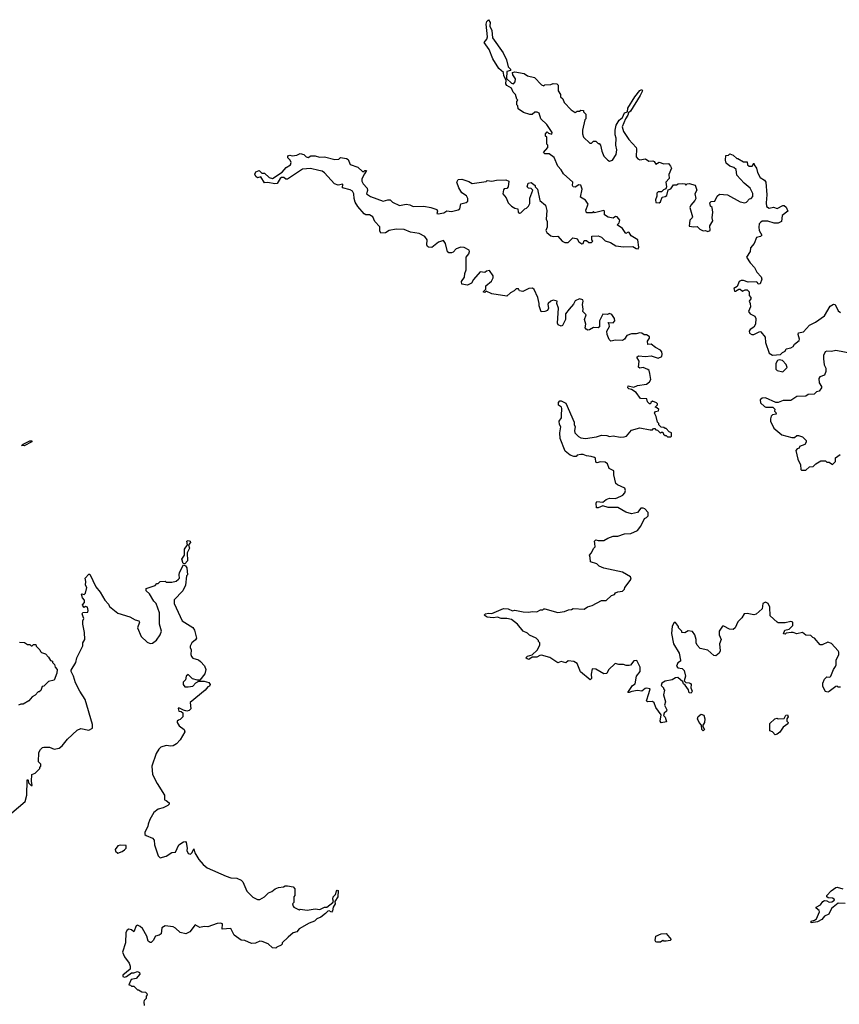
# Model space of a CAD drawing. Extents: x 2293878 to 2522763, y 823964 to 1006972.
# Tile 381 of 407: x 2439006 to 2446104, y 882594 to 891122. Entities that reach past the tile are written whole.
import ezdxf

# ---------------------------------------------------------------- set-up
doc = ezdxf.new("R2010")
doc.units = 0

msp = doc.modelspace()

# ---------------------------------------------------------------- linework, layer by layer
at = {"layer": '0CON20XD'}
for points in [[(2443763.8, 888615), (2443733.8, 888575), (2443733.8, 888525), (2443706.1, 888473.9), (2443695, 888467.5), (2443670.5, 888480.5), (2443662.5, 888495), (2443671.2, 888625), (2443656.7, 888665), (2443660, 888685), (2443625, 888692.5), (2443606.4, 888683.6), (2443583.3, 888665), (2443580, 888655), (2443586.7, 888625), (2443575.9, 888604.1), (2443555, 888593.8), (2443523, 888593), (2443503.6, 888643.6), (2443506, 888665), (2443493.8, 888715), (2443462.5, 888785), (2443447.3, 888797.3), (2443415, 888793.3), (2443363, 888767), (2443333, 888773), (2443325, 888790), (2443305, 888790), (2443287, 888773), (2443255, 888757.5), (2443223.6, 888726.4), (2443095, 888747.5), (2443045, 888770), (2443035, 888760), (2443025, 888762.5), (2443020, 888765), (2443041.7, 888788.3), (2443043.9, 888816.1), (2443091.7, 888858.3), (2443106, 888885), (2443106, 888905), (2443075, 888950), (2443050, 888945), (2443035, 888932.5), (2442995, 888937.5), (2442937, 888873), (2442919.3, 888840.7), (2442907, 888833), (2442885, 888823.3), (2442835, 888832.5), (2442832.5, 888855), (2442857, 888893), (2442860, 888925), (2442871.2, 888955), (2442871.2, 889065), (2442896.7, 889095), (2442902.5, 889115), (2442897.5, 889125), (2442855, 889150), (2442825, 889153.3), (2442785, 889136.7), (2442760.7, 889109.3), (2442745, 889102.5), (2442723, 889103), (2442711.2, 889111.2), (2442694.1, 889184.1), (2442675, 889210), (2442633.3, 889195), (2442575, 889150), (2442545, 889152.5), (2442536.7, 889156.7), (2442531.7, 889171.7), (2442536, 889215), (2442515, 889244.2), (2442465, 889270), (2442391.7, 889281.7), (2442335, 889303.8), (2442265, 889309.2), (2442205, 889296.7), (2442173.8, 889276.2), (2442133, 889273), (2442123.9, 889293.9), (2442125, 889327.5), (2442081.2, 889375), (2442064.2, 889415), (2442035, 889433.5), (2442005, 889431.4), (2441989.4, 889439.4), (2441934.5, 889504.5), (2441912.6, 889542.6), (2441903.3, 889575), (2441901.1, 889615), (2441887.8, 889637.8), (2441868.3, 889648.3), (2441802.5, 889665), (2441805, 889697.5), (2441765, 889688.8), (2441731.7, 889701.7), (2441646.2, 889795), (2441625, 889809.2), (2441597.3, 889817.3), (2441525, 889833.8), (2441455, 889828.8), (2441325, 889741.2), (2441312.3, 889742.3), (2441295, 889756.7), (2441273.8, 889756.2), (2441262, 889748), (2441235.9, 889704.1), (2441215, 889700), (2441155, 889713.3), (2441125, 889710), (2441095, 889760), (2441065, 889753.3), (2441052.5, 889765), (2441043.3, 889785), (2441052.5, 889805), (2441080, 889815), (2441101.7, 889791.7), (2441125, 889792.5), (2441166.4, 889756.4), (2441195, 889747.5), (2441278.3, 889801.7), (2441315, 889842.5), (2441352.5, 889865), (2441356.4, 889886.4), (2441347.5, 889905), (2441327.5, 889925), (2441327, 889943), (2441345, 889948.8), (2441365, 889943.3), (2441405, 889948.8), (2441435, 889963.8), (2441467.5, 889955), (2441487.5, 889935), (2441505, 889927.5), (2441527.7, 889942.3), (2441565, 889944), (2441602.7, 889932.7), (2441644.3, 889934.3), (2441735, 889912), (2441770, 889915), (2441785, 889927.5), (2441835, 889921.2), (2441850.5, 889910.5), (2441868.8, 889868.8), (2441935, 889846.2), (2441975, 889807.5), (2441985, 889807.5), (2441995, 889816.7), (2442010, 889815), (2441993, 889787), (2441968, 889745), (2441969.4, 889725), (2441980.8, 889700.8), (2442015, 889663.3), (2442018.3, 889641.7), (2442010, 889615), (2442045, 889590), (2442155, 889551.4), (2442195, 889562), (2442215, 889560.8), (2442235, 889542.5), (2442295, 889513.8), (2442353.6, 889523.6), (2442385, 889518), (2442415, 889503.1), (2442505, 889506.8), (2442567.1, 889497.1), (2442617.7, 889477.7), (2442624.4, 889465), (2442617.5, 889445), (2442630.8, 889440.8), (2442680.5, 889449.5), (2442705, 889466.7), (2442745, 889461.2), (2442803.9, 889476.1), (2442816.7, 889485), (2442825, 889527.5), (2442871.7, 889538.3), (2442888.3, 889551.7), (2442887.5, 889575), (2442875, 889597.5), (2442835, 889622.5), (2442808.8, 889665), (2442792.5, 889715), (2442803, 889737), (2442835, 889740), (2442895, 889721.2), (2442925, 889703.8), (2443045, 889720), (2443055, 889730), (2443093.6, 889723.6), (2443136.2, 889733.8), (2443215, 889736.2), (2443242.5, 889725), (2443237.5, 889675), (2443225, 889660), (2443203, 889657), (2443195, 889650), (2443190, 889615), (2443218.3, 889578.3), (2443235, 889537.5), (2443265, 889507.5), (2443295, 889490), (2443320, 889485), (2443322.5, 889455), (2443335, 889447.5), (2443345, 889450), (2443380, 889485), (2443395, 889490), (2443413, 889507), (2443425, 889530), (2443423.6, 889576.4), (2443450, 889645), (2443435, 889660), (2443413, 889663), (2443400, 889675), (2443410, 889705), (2443435, 889712.5), (2443470, 889685), (2443470, 889675), (2443490, 889655), (2443511.2, 889555), (2443560, 889515), (2443570.7, 889470.7), (2443566.7, 889395), (2443573.3, 889375), (2443573.3, 889325), (2443562.5, 889295), (2443570.5, 889280.5), (2443605, 889250), (2443625, 889243.3), (2443666, 889246), (2443702.5, 889205), (2443726.4, 889193.6), (2443756.1, 889193.9), (2443795, 889232.5), (2443825, 889226.7), (2443833.3, 889223.3), (2443848.3, 889198.3), (2443875, 889180), (2443886.7, 889185), (2443895, 889210), (2443915, 889210), (2443935, 889193.3), (2443957, 889193), (2443970, 889205), (2443960, 889215), (2443961.7, 889248.3), (2444015, 889250), (2444045, 889237.5), (2444075, 889207.5), (2444121.7, 889191.7), (2444170, 889165), (2444236.1, 889153.9), (2444315, 889157.5), (2444345, 889141.2), (2444361.7, 889138.3), (2444368.3, 889151.7), (2444360, 889215), (2444300.7, 889250.7), (2444285, 889280), (2444275, 889283.3), (2444255, 889270), (2444225, 889312.5), (2444180, 889345), (2444196.1, 889363.9), (2444202.5, 889385), (2444179.2, 889415), (2444165, 889417.8), (2444145, 889403.3), (2444102.3, 889412.3), (2444071.7, 889431.7), (2444070, 889465), (2444065, 889470), (2443985, 889450), (2443975, 889460), (2443965, 889450), (2443915, 889450), (2443908.3, 889471.7), (2443930, 889525), (2443905, 889558.8), (2443861.2, 889585), (2443876, 889655), (2443865, 889690), (2443848.3, 889691.7), (2443815, 889672.5), (2443800, 889675), (2443792.5, 889685), (2443796.7, 889715), (2443715, 889786.7), (2443695, 889822.5), (2443667.5, 889855), (2443635, 889930), (2443591.7, 889961.7), (2443555, 889960), (2443541.7, 889971.7), (2443580, 890015), (2443580, 890035), (2443570, 890045), (2443570, 890105), (2443560, 890115), (2443560, 890135), (2443575, 890150), (2443585, 890140), (2443615, 890130), (2443616.7, 890145), (2443572.5, 890215), (2443520, 890265), (2443505, 890312.5), (2443488.3, 890321.7), (2443468.3, 890321.7), (2443445, 890300), (2443425, 890302.5), (2443368.3, 890318.3), (2443321.7, 890351.7), (2443320, 890375), (2443310, 890385), (2443310, 890415), (2443320, 890425), (2443310, 890435), (2443300, 890475), (2443280, 890495), (2443265, 890530), (2443223.3, 890553.3), (2443217, 890567), (2443217.5, 890597.5), (2443198.8, 890635), (2443196.7, 890665), (2443155, 890698.8), (2443104.4, 890784.4), (2443072, 890865), (2443028, 890925), (2443050.8, 890955), (2443056.7, 890975), (2443046, 891085), (2443051.9, 891108.1), (2443065, 891122.5), (2443079.4, 891099.4), (2443078, 891065), (2443095, 891027.5), (2443101.2, 890965), (2443192.5, 890835), (2443222.5, 890775), (2443236.2, 890715), (2443257.5, 890695), (2443256.9, 890683.1), (2443226.1, 890673.9), (2443222.5, 890612.5), (2443265, 890572.5), (2443283, 890567), (2443295.8, 890584.2), (2443298.8, 890608.8), (2443275.6, 890645), (2443274.3, 890665.7), (2443295, 890670.8), (2443375, 890656.2), (2443402.5, 890635), (2443465, 890621.2), (2443525, 890557.5), (2443545, 890550), (2443553, 890557), (2443605, 890560), (2443625, 890570), (2443658.3, 890568.3), (2443670, 890555), (2443670, 890505), (2443690, 890475), (2443690, 890455), (2443708.3, 890438.3), (2443720, 890405), (2443781.7, 890341.7), (2443815, 890320), (2443835, 890330), (2443855, 890330), (2443865, 890340), (2443890, 890335), (2443890, 890325), (2443910, 890305), (2443910, 890265), (2443900, 890255), (2443880, 890165), (2443880, 890135), (2443890, 890105), (2443943, 890053), (2443957, 890053), (2443975, 890070), (2443995, 890070), (2444015, 890050), (2444025, 890050), (2444037, 890037), (2444047.5, 889985), (2444065, 889940), (2444100, 889905), (2444115, 889897.5), (2444140, 889905), (2444172.5, 889955), (2444177.5, 889995), (2444170, 890035), (2444172.5, 890095), (2444162.5, 890125), (2444162.5, 890165), (2444171.4, 890208.6), (2444197.9, 890252.1), (2444226.7, 890275), (2444244.1, 890315.9), (2444270, 890325), (2444273.3, 890355), (2444334.5, 890455.5), (2444375, 890508.8), (2444395, 890518.8), (2444398.6, 890505), (2444378.6, 890465), (2444295, 890330), (2444277.5, 890315), (2444273.3, 890295), (2444251.2, 890265), (2444224.2, 890195), (2444233.8, 890155), (2444280, 890085), (2444343.3, 890015), (2444347.5, 890005), (2444343.3, 889935), (2444357.7, 889917.7), (2444375, 889908.8), (2444425, 889916.7), (2444455, 889897.5), (2444489.3, 889899.3), (2444500, 889895), (2444515, 889870), (2444545, 889887.5), (2444585, 889872.5), (2444625, 889877.5), (2444643.3, 889855), (2444650, 889835), (2444628.3, 889781.7), (2444631.7, 889748.3), (2444602.5, 889715), (2444607.5, 889675), (2444601.7, 889658.3), (2444581.7, 889648.3), (2444565, 889630), (2444535, 889630), (2444525, 889620), (2444523.3, 889595), (2444510.7, 889560.7), (2444515, 889540), (2444545, 889537.5), (2444556.4, 889543.6), (2444570, 889585), (2444595, 889590), (2444609.3, 889600.7), (2444621.7, 889648.3), (2444645, 889657.5), (2444668.3, 889691.7), (2444695, 889692.5), (2444708.3, 889701.7), (2444745, 889702.5), (2444765, 889700), (2444775, 889690), (2444785, 889700), (2444805, 889702.5), (2444855, 889690), (2444870, 889645), (2444852, 889615), (2444862.5, 889575), (2444852.5, 889555), (2444816.7, 889515), (2444810, 889495), (2444832.5, 889415), (2444830, 889405), (2444810, 889385), (2444802.5, 889335), (2444845, 889327.5), (2444871.7, 889331.7), (2444895, 889307.5), (2444925, 889292.5), (2444945, 889297.5), (2444965, 889287.5), (2444986.7, 889295), (2444983, 889337), (2445009.3, 889380.7), (2445002.5, 889405), (2445007.5, 889455), (2445002.5, 889495)], [(2445002.5, 889495), (2444988.3, 889508.3), (2444983, 889537), (2444993, 889547), (2445025, 889550), (2445046.4, 889593.6), (2445065, 889610), (2445135, 889606.2), (2445244.1, 889544.1), (2445285, 889537.5), (2445299.3, 889540.7), (2445325, 889570), (2445340, 889575), (2445355, 889590), (2445355.8, 889615.8), (2445333, 889663), (2445280, 889705), (2445217.5, 889775), (2445210, 889825), (2445191.7, 889841.7), (2445155, 889852.5), (2445125, 889880), (2445117.5, 889905), (2445120, 889945), (2445145, 889950), (2445155, 889960), (2445185, 889950), (2445215, 889920), (2445225, 889920), (2445275, 889890), (2445305, 889890), (2445310, 889865), (2445323.6, 889853.6), (2445350, 889855), (2445365, 889880), (2445367.5, 889865), (2445387.3, 889837.3), (2445395, 889797.5), (2445417.5, 889755), (2445455, 889732.5), (2445467.5, 889715), (2445476.2, 889605), (2445470, 889535), (2445473.8, 889505), (2445495, 889490.8), (2445535, 889497.8), (2445565, 889486), (2445615, 889513.8), (2445625, 889513.8), (2445645, 889497.5), (2445656.7, 889465), (2445610, 889425), (2445604.2, 889375.8), (2445575, 889360.8), (2445538.8, 889358.8), (2445485, 889376.2), (2445436.1, 889376.1), (2445425, 889370), (2445411.2, 889355), (2445406.2, 889325), (2445410, 889295), (2445432.5, 889255), (2445420, 889245), (2445387.5, 889235), (2445366.1, 889183.9), (2445333.9, 889146.1), (2445332.5, 889115), (2445300, 889065), (2445332.5, 889015), (2445370, 888975), (2445390, 888935), (2445427.5, 888895), (2445432.5, 888875), (2445417.5, 888835), (2445401.7, 888831.7), (2445396.4, 888846.4), (2445383, 888853), (2445315, 888847.5), (2445275, 888863.3), (2445255, 888863.3), (2445237.5, 888855), (2445218.3, 888811.7), (2445190, 888795), (2445195, 888770), (2445205, 888770), (2445232.5, 888787.5), (2445245, 888787.5), (2445265, 888770), (2445288.3, 888781.7), (2445305, 888782.5), (2445322.5, 888765), (2445323, 888733), (2445337, 888717), (2445337.5, 888705), (2445322.5, 888685), (2445333, 888663), (2445333.6, 888636.4), (2445316.7, 888595), (2445332.5, 888575), (2445373, 888553), (2445380, 888535), (2445377.5, 888485), (2445365, 888460), (2445331.7, 888438.3), (2445323.8, 888425), (2445326.4, 888406.4), (2445345, 888396.7), (2445365, 888396.7), (2445415, 888422.5), (2445425, 888420), (2445461.7, 888371.7), (2445463.3, 888325), (2445495, 888233.3), (2445525, 888217.5), (2445595, 888222.5), (2445610.7, 888239.3), (2445635, 888252.5), (2445645, 888270), (2445685, 888280), (2445705, 888292.5), (2445717, 888313), (2445755, 888342.5), (2445760, 888355), (2445746.7, 888395), (2445750.7, 888409.3), (2445795, 888420), (2445845, 888476.7), (2445896.7, 888503.3), (2445975, 888557.5), (2446025, 888640), (2446052.5, 888657.5), (2446067.5, 888655), (2446095, 888600), (2446115, 888586.2)], [(2445985, 885302.5), (2445960, 885345), (2445962.5, 885375), (2445975, 885410), (2445995, 885430), (2446021.7, 885428.3), (2446030, 885435), (2446052.5, 885495), (2446070.7, 885519.3), (2446076.7, 885535), (2446077.5, 885575), (2446100, 885625), (2446100, 885645), (2446093.3, 885655), (2446035, 885717.5), (2446005, 885730), (2445955, 885707.5), (2445938.3, 885708.3), (2445890, 885765), (2445875, 885770), (2445857, 885787), (2445815, 885792.5), (2445785, 885813.3), (2445735, 885803.3), (2445705, 885814), (2445686.1, 885813.9), (2445643, 885807), (2445635, 885800), (2445621.7, 885801.7), (2445632.5, 885835), (2445668.3, 885841.7), (2445702.5, 885875), (2445700, 885905), (2445685, 885910), (2445635, 885896.7), (2445575, 885897.5), (2445565, 885902.5), (2445505, 885960), (2445502.5, 886035), (2445487.5, 886065), (2445465, 886077.5), (2445442.5, 886065), (2445435, 886020), (2445385, 885972.5), (2445365, 885967.5), (2445305, 885980), (2445280, 885975), (2445259.3, 885940.7), (2445223.9, 885906.1), (2445202.5, 885855), (2445185, 885840), (2445153, 885843), (2445105, 885870), (2445091.7, 885868.3), (2445062.5, 885825), (2445063.6, 885793.6), (2445080, 885755), (2445067.5, 885715), (2445072.5, 885655), (2445062.5, 885635), (2445035, 885612.5), (2445016.4, 885616.4), (2444965, 885662.5), (2444900, 885675), (2444873.9, 885703.9), (2444863.8, 885725), (2444863.3, 885755), (2444852.5, 885795), (2444833, 885823), (2444795, 885827.5), (2444765, 885810), (2444740, 885815), (2444740, 885825), (2444710, 885855), (2444710, 885865), (2444685, 885900), (2444675, 885900), (2444655, 885870), (2444651.2, 885805), (2444667.5, 885715), (2444717.5, 885635), (2444730, 885575), (2444730, 885565), (2444705, 885550), (2444693.6, 885523.6), (2444705, 885507.5), (2444741.7, 885501.7), (2444760, 885485), (2444773.3, 885435), (2444760, 885395), (2444775, 885380), (2444805, 885378.8), (2444815, 885372.5), (2444820, 885365), (2444816.7, 885335), (2444828.8, 885305), (2444820.7, 885289.3), (2444805, 885292.5), (2444798.3, 885318.3), (2444769.3, 885359.3), (2444755, 885370), (2444748.3, 885388.3), (2444705, 885423.3), (2444685, 885422.5), (2444655, 885403.8), (2444595, 885393.3), (2444567.5, 885375), (2444560, 885355), (2444580, 885335), (2444580, 885325), (2444590, 885315), (2444582.5, 885275), (2444600, 885215), (2444590, 885185), (2444610, 885145), (2444608.3, 885131.7), (2444587.5, 885115), (2444580, 885095), (2444595, 885080), (2444608.3, 885041.7), (2444561.7, 885031.7), (2444553.3, 885045), (2444561.7, 885101.7), (2444514, 885165), (2444500, 885205), (2444485, 885216.2), (2444443.3, 885213.3), (2444433, 885223), (2444454, 885286), (2444466.7, 885325), (2444435, 885331.4), (2444421.5, 885328.5), (2444395, 885307.1), (2444355, 885311.9), (2444305.7, 885304.3), (2444285, 885293.1), (2444272.5, 885295), (2444313.6, 885356.4), (2444335, 885370), (2444347.5, 885435), (2444380, 885475), (2444380, 885515), (2444351.7, 885571.7), (2444325, 885570), (2444295, 885530), (2444283, 885527), (2444257, 885527), (2444236.4, 885536.4), (2444195, 885537.5), (2444163, 885547), (2444105, 885490), (2444091.7, 885458.3), (2444065, 885457.5), (2443995, 885497.5), (2443965, 885500), (2443953.6, 885453.6), (2443956.7, 885415), (2443945, 885403.3), (2443863.6, 885473.6), (2443832.5, 885545), (2443805, 885562.5), (2443755, 885567.5), (2443735, 885552.5), (2443695, 885562.5), (2443665, 885552.5), (2443597, 885597), (2443525, 885616.7), (2443510, 885615), (2443485, 885600), (2443445, 885600), (2443415, 885580), (2443400, 885585), (2443390, 885595), (2443405, 885610), (2443445, 885620), (2443488.3, 885661.7), (2443510, 885705), (2443510, 885725), (2443500, 885735), (2443500, 885745), (2443480, 885765), (2443421.7, 885791.7), (2443405, 885807.5), (2443367, 885827), (2443316.7, 885885), (2443265.5, 885925.5), (2443225, 885935.7), (2443175, 885936.9), (2443145, 885947.1), (2443105, 885941.4), (2443055, 885947.5), (2443027.5, 885965), (2443040, 885975), (2443065, 885980.8), (2443095, 885977.5), (2443197, 886023), (2443235, 886018.8), (2443275, 886002.5), (2443295, 886006.7), (2443365, 885992.5), (2443415, 885990), (2443445, 885997.5), (2443485, 885992.5), (2443515, 886010), (2443535, 886010), (2443545, 886020), (2443555, 886020), (2443665, 885987.5), (2443725, 885997.5), (2443758.3, 886011.7), (2443785, 886012.5), (2443798.3, 886021.7), (2443895, 886017.5), (2443923.3, 886036.7), (2443965, 886047.5), (2444045, 886092.5), (2444085, 886092.5), (2444130, 886135), (2444156.4, 886143.6), (2444165, 886157.5), (2444185, 886167.5), (2444225, 886172.5), (2444245, 886190), (2444247.5, 886205), (2444302.5, 886275), (2444296.4, 886296.4), (2444225, 886337.5), (2444065, 886372.5), (2444025, 886390), (2444005, 886410), (2443950, 886425), (2443947.5, 886465), (2443940, 886485), (2443955, 886500), (2443977.5, 886545), (2443990, 886555), (2443987.5, 886585), (2443982.5, 886605), (2443995, 886617.5), (2444015, 886610), (2444065, 886612.5), (2444098.3, 886631.7), (2444145, 886647.5), (2444185, 886647.5), (2444245, 886667.5), (2444299.3, 886670.7), (2444355, 886697.5), (2444386.1, 886733.9), (2444417, 886803), (2444435, 886810), (2444450, 886825), (2444450, 886855), (2444420, 886885), (2444405, 886890), (2444385, 886890), (2444355, 886852.5), (2444305, 886842.5), (2444255, 886857.5), (2444185, 886897.5), (2444102.5, 886897.5), (2444055, 886912.5), (2444016.4, 886893.6), (2444000, 886895), (2443997.5, 886935), (2444005, 886950), (2444055, 886942.5), (2444085, 886966.7), (2444115, 886976.7), (2444165, 886976.2), (2444212.5, 886995), (2444230, 887005), (2444246.7, 887025), (2444252.5, 887045), (2444247.5, 887065), (2444183, 887093), (2444170, 887105), (2444150.7, 887180.7), (2444150, 887215), (2444110, 887235), (2444096.7, 887275), (2444075, 887290), (2444035, 887292.5), (2444005, 887282.5), (2443995, 887290), (2443992.5, 887325), (2443985, 887330), (2443955, 887340), (2443913.6, 887343.6), (2443885, 887357.5), (2443865, 887357.5), (2443835, 887350), (2443825, 887340), (2443805, 887340), (2443771.7, 887351.7), (2443730, 887385), (2443687.5, 887495), (2443683.3, 887545), (2443692.5, 887595), (2443680, 887615), (2443677.5, 887645), (2443697, 887673), (2443697, 887693), (2443700, 887755), (2443696.7, 887766.7), (2443673, 887783), (2443673, 887807), (2443685, 887820), (2443695, 887820), (2443735, 887800), (2443806.7, 887635), (2443807.5, 887615), (2443816.7, 887595), (2443810, 887565), (2443813.8, 887545), (2443845, 887512), (2443865, 887500), (2443905, 887493.3), (2444001.7, 887508.3), (2444045, 887522.5), (2444091.7, 887521.7), (2444115, 887512.5), (2444145, 887517.5), (2444205, 887507.5), (2444241.7, 887508.3), (2444260, 887515), (2444303, 887567), (2444375, 887587.5), (2444465, 887570), (2444485, 887570), (2444495, 887580), (2444505, 887580), (2444515, 887570), (2444528.3, 887568.3), (2444555, 887540), (2444565, 887550), (2444575, 887550), (2444581.7, 887531.7), (2444595, 887520), (2444605, 887520), (2444615, 887510), (2444645, 887510), (2444650, 887515), (2444650, 887545), (2444631.7, 887551.7), (2444605, 887580), (2444595, 887580), (2444585, 887590), (2444561.7, 887591.7), (2444541.7, 887611.7), (2444540, 887625), (2444530, 887635), (2444517.5, 887685), (2444502.5, 887715), (2444511.7, 887728.3), (2444537.5, 887735), (2444540, 887745), (2444525, 887760), (2444510, 887765), (2444530, 887785), (2444530, 887795), (2444520, 887805), (2444485, 887817.5), (2444472.5, 887807.5), (2444470, 887795), (2444460, 887795), (2444443, 887813), (2444438.3, 887838.3), (2444382, 887842), (2444345, 887893.3), (2444305, 887920), (2444280, 887925), (2444272.5, 887935), (2444275, 887950), (2444325, 887940), (2444357, 887953), (2444435, 887966.7), (2444460, 887985), (2444472.5, 888005), (2444461.7, 888058.3), (2444456.2, 888085), (2444445, 888093.8), (2444405, 888108.8), (2444375, 888103.3), (2444365, 888112.5), (2444370, 888165), (2444351.7, 888198.3), (2444365, 888210), (2444425, 888203.8), (2444475, 888210), (2444535, 888190), (2444567.5, 888205), (2444570, 888225), (2444566.7, 888245), (2444555, 888260), (2444511.7, 888281.7), (2444475, 888312.5), (2444445, 888310), (2444443.6, 888336.4), (2444460, 888365), (2444460, 888375), (2444450, 888385), (2444435, 888392.5), (2444415, 888392.5), (2444395, 888406.7), (2444375, 888411.2), (2444345, 888400), (2444305, 888400), (2444265, 888386.7), (2444242.5, 888355), (2444225, 888343.3), (2444165, 888346.2), (2444125, 888336.7), (2444111.7, 888351.7), (2444092.5, 888395), (2444090, 888425), (2444112.5, 888465), (2444111.7, 888481.7), (2444101.7, 888498.3), (2444145, 888497.5), (2444160, 888515), (2444157.5, 888535), (2444135, 888567.5), (2444115, 888577.5), (2444095, 888567.5), (2444055, 888572.5), (2444027.5, 888515), (2444028.3, 888461.7), (2444015, 888453.3), (2443975, 888456.7), (2443940, 888435), (2443925, 888433.3), (2443910.7, 888440.7), (2443903.3, 888453.3), (2443910, 888485), (2443896.7, 888525), (2443912.5, 888565), (2443882.5, 888595), (2443886.2, 888615), (2443878.8, 888655), (2443886.7, 888685), (2443883.3, 888695), (2443855, 888703.8), (2443815, 888686.7), (2443803, 888657), (2443763.8, 888615)], [(2446225, 888227.5), (2446075, 888257.5), (2446035, 888247.5), (2445995, 888252.5), (2445982.5, 888245), (2445967.5, 888215), (2445967.5, 888185), (2445973, 888133), (2445987.5, 888105), (2445987.5, 888075), (2445976.4, 888043.6), (2445935, 888027.5), (2445927.5, 888015), (2445928.3, 887978.3), (2445950, 887945), (2445950, 887935), (2445930, 887905), (2445905, 887897.5), (2445885, 887877.5), (2445835, 887876.7), (2445815, 887862.5), (2445735, 887857.5), (2445685, 887823.3), (2445617, 887823), (2445575, 887807.5), (2445555, 887807.5), (2445465, 887847.5), (2445435, 887843.3), (2445419.3, 887830.7), (2445420, 887805), (2445455, 887773.3), (2445467, 887767), (2445527, 887767), (2445545, 887750), (2445542.5, 887732.5), (2445555, 887720), (2445557.5, 887705), (2445525, 887700), (2445513.3, 887686.7), (2445507.5, 887665), (2445507.5, 887645), (2445537.5, 887585), (2445605, 887527.5), (2445694, 887504), (2445715, 887502.5), (2445735, 887520), (2445751.7, 887521.7), (2445785, 887510), (2445817, 887477), (2445817, 887463), (2445806.4, 887443.6), (2445760, 887425), (2445755, 887410), (2445740, 887405), (2445728.3, 887391.7), (2445743.3, 887315), (2445767, 887267), (2445770, 887225), (2445775, 887220), (2445815, 887220), (2445845, 887250), (2445877, 887253), (2445900, 887275), (2445945, 887300), (2445985, 887300), (2445995, 887290), (2446015, 887290), (2446045, 887270), (2446070, 887295), (2446071.7, 887328.3), (2446110, 887355)], [(2445615, 888072.5), (2445651.7, 888108.3), (2445643.3, 888135), (2445611.7, 888171.7), (2445583.8, 888176.2), (2445568.8, 888171.2), (2445554.5, 888145.5), (2445554, 888094), (2445565, 888083.3), (2445615, 888072.5)], [(2439045, 887432), (2439022.5, 887435), (2439037.5, 887445), (2439095, 887473.8), (2439110, 887475), (2439110, 887465), (2439045, 887432)], [(2440435, 886410), (2440423, 886413), (2440411.2, 886448.8), (2440433.3, 886485), (2440433.6, 886536.4), (2440460, 886575), (2440453.8, 886605), (2440465, 886612), (2440482, 886605), (2440484, 886595), (2440467.5, 886575), (2440475.6, 886545), (2440456, 886505), (2440459.2, 886435), (2440435, 886410)], [(2439555, 885950), (2439547.5, 885975), (2439551.7, 885988.3), (2439595, 885990), (2439600, 886005), (2439593, 886033), (2439575, 886040), (2439565, 886030), (2439552.5, 886045), (2439550, 886055), (2439567, 886073), (2439567.5, 886095), (2439550, 886115), (2439540, 886145), (2439545, 886150), (2439565, 886142.5), (2439576.2, 886155), (2439586.2, 886205), (2439576.2, 886225), (2439580, 886255), (2439572.5, 886285), (2439605, 886320), (2439615, 886320), (2439665, 886210), (2439702.5, 886165), (2439742.5, 886095), (2439775, 886060), (2439785, 886040), (2439855, 885982.5), (2439960.5, 885950.5), (2440005, 885923.3), (2440036.7, 885915), (2440042.5, 885905), (2440026.7, 885855), (2440059.5, 885779.5), (2440109.5, 885729.5), (2440135, 885720), (2440155, 885721.2), (2440192.3, 885747.7), (2440223.3, 885795), (2440233.3, 885825), (2440217, 885887), (2440216.7, 885985), (2440187.5, 886065), (2440167.5, 886085), (2440129.3, 886149.3), (2440100, 886175), (2440100, 886195), (2440178.3, 886221.7), (2440195, 886240), (2440205, 886240), (2440223, 886257), (2440265, 886260), (2440275, 886250), (2440325, 886250), (2440361.7, 886258.3), (2440380, 886275), (2440390, 886285), (2440386, 886315), (2440390, 886335), (2440425, 886400), (2440443, 886393), (2440452.5, 886375), (2440460, 886315), (2440450, 886305), (2440442.5, 886225), (2440420, 886175), (2440343, 886097), (2440342.5, 886065), (2440413.3, 885915), (2440505, 885856.2), (2440520, 885835), (2440536.7, 885765), (2440529.3, 885750.7), (2440497.5, 885725), (2440483.8, 885695), (2440482.5, 885685), (2440492.5, 885665), (2440487.5, 885625), (2440493.3, 885605), (2440505, 885592.5), (2440555, 885576.2), (2440572.7, 885562.7), (2440606, 885525), (2440618.1, 885495), (2440610, 885455), (2440565, 885400), (2440545, 885400), (2440503.3, 885413.3), (2440465, 885450), (2440447.5, 885435), (2440440.8, 885405), (2440422.9, 885385), (2440420.8, 885365), (2440435, 885342.5), (2440465, 885342.5), (2440505, 885350), (2440530.7, 885379.3), (2440558.3, 885391.7), (2440605, 885393.3), (2440645, 885381.2), (2440656, 885365), (2440649.5, 885350.5), (2440635, 885342.5), (2440613.3, 885315), (2440481.7, 885208.3), (2440487.3, 885152.7), (2440475, 885137.5), (2440452.5, 885132.5), (2440425, 885140), (2440385, 885162.5), (2440377.5, 885155), (2440383.6, 885133.6), (2440405, 885130), (2440418.3, 885118.3), (2440420, 885085), (2440395, 885060), (2440380, 885055), (2440370, 885045), (2440370, 885035), (2440387, 885007), (2440430, 884975), (2440435.8, 884955), (2440396.7, 884885), (2440365, 884849.4), (2440335, 884832.1), (2440315, 884828.9), (2440275, 884836.7), (2440229.3, 884820.7), (2440212.5, 884805), (2440187.5, 884765), (2440151.2, 884655), (2440156.7, 884585), (2440196.2, 884505), (2440258.8, 884405), (2440260, 884365), (2440275, 884360), (2440299.3, 884339.3), (2440301.7, 884328.3), (2440290, 884315), (2440250, 884295), (2440205, 884283.3), (2440167.5, 884255), (2440133.3, 884195), (2440117.5, 884155), (2440116.4, 884133.6), (2440090, 884085), (2440090, 884065), (2440100, 884055), (2440155, 884032.5), (2440170, 884015), (2440172.5, 883975), (2440205, 883880), (2440223.6, 883863.6), (2440275, 883877.5), (2440325, 883907.5), (2440355, 883912.5), (2440384.1, 883975.9), (2440425, 884001.2), (2440443, 884003), (2440446.7, 883995), (2440456.7, 883945), (2440453.8, 883925), (2440465, 883900), (2440486.1, 883893.9), (2440500.7, 883909.3), (2440515, 883940), (2440522.5, 883905), (2440557, 883847), (2440593.6, 883803.6), (2440630, 883775), (2440795, 883702.5), (2440835, 883690), (2440886.4, 883686.4), (2440925, 883667.5), (2440937.5, 883655), (2440972.5, 883575), (2441025, 883522.5), (2441065, 883500), (2441085, 883500.8), (2441125.4, 883524.6), (2441162.1, 883557.9), (2441190, 883570), (2441217.5, 883595), (2441246.1, 883606.1), (2441289.3, 883610.7), (2441305, 883620), (2441325, 883620), (2441375, 883610), (2441390, 883595), (2441387.5, 883535), (2441380, 883525), (2441380, 883475), (2441370, 883465), (2441373, 883443), (2441380, 883435), (2441425, 883412.5), (2441435, 883417.5), (2441495, 883410), (2441565, 883420), (2441605, 883416), (2441645, 883434.3), (2441665.9, 883434.1), (2441716.7, 883475), (2441723.3, 883485), (2441718.6, 883505), (2441721.9, 883525), (2441740, 883545), (2441748.8, 883575), (2441755, 883581.2), (2441765, 883580), (2441760, 883525), (2441736.2, 883485), (2441738, 883465), (2441722, 883435), (2441715, 883402.5), (2441705, 883392.5), (2441685, 883403.3), (2441675, 883400), (2441655, 883378.8), (2441615, 883347.5), (2441580, 883335), (2441560, 883315), (2441513, 883297), (2441425, 883247.5), (2441405, 883222.5), (2441375, 883212.5), (2441330, 883175), (2441280, 883125), (2441280, 883115), (2441270, 883105), (2441231.7, 883088.3), (2441225, 883080), (2441195, 883082.5), (2441157, 883117), (2441105, 883137.5), (2441085, 883140), (2441047, 883123), (2441015, 883120), (2440955, 883147.5), (2440925, 883150), (2440863.6, 883193.6), (2440835, 883250), (2440760, 883245), (2440761.7, 883291.7), (2440746.1, 883296.1), (2440715, 883293.8), (2440635, 883263.3), (2440605, 883266.7), (2440565, 883257.5), (2440525, 883282.5), (2440479.5, 883220.5), (2440445, 883203.3), (2440395, 883216.7), (2440355, 883253.3), (2440335, 883263.8), (2440265, 883273.3), (2440236.7, 883255), (2440230, 883205), (2440215, 883193.3), (2440182.5, 883185), (2440162.5, 883145), (2440145, 883127.5), (2440135, 883127.5), (2440119.3, 883139.3), (2440106, 883185), (2440068.8, 883248.8), (2440048.3, 883268.3), (2440027.7, 883277.7), (2440015, 883273.3), (2439995, 883222.5), (2439975, 883238), (2439952.5, 883245), (2439936.7, 883235), (2439926.2, 883215), (2439921.2, 883125), (2439897.5, 883045), (2439912.5, 883005), (2439955, 882950), (2439962.5, 882925), (2439961.7, 882898.3), (2439900, 882845), (2439900, 882835), (2439915, 882830), (2439930, 882835), (2439973.3, 882866.7), (2439995, 882866.7), (2440025, 882877.5), (2440045, 882870), (2440046.1, 882853.9), (2440015, 882817.5), (2439972, 882808), (2439951.7, 882761.7), (2439965, 882760), (2439975, 882750), (2439995, 882750), (2440025, 882720), (2440035, 882720), (2440063, 882703), (2440095, 882700), (2440108.3, 882688.3), (2440110, 882675), (2440100, 882665), (2440100, 882645), (2440083, 882627), (2440080, 882615), (2440083, 882583)], [(2438937, 884253), (2439055, 884350), (2439066.7, 884405), (2439070, 884535), (2439075, 884540), (2439080, 884535), (2439081.7, 884511.7), (2439105, 884490), (2439115, 884490), (2439107.5, 884525), (2439112.5, 884585), (2439140, 884595), (2439180, 884635), (2439180, 884645), (2439190, 884655), (2439190, 884675), (2439170, 884695), (2439172.5, 884775), (2439185, 884800), (2439203, 884817), (2439215, 884820), (2439265, 884820), (2439305, 884802.5), (2439347, 884813), (2439375, 884832.5), (2439420.7, 884889.3), (2439505, 884967.5), (2439535, 884982.5), (2439605, 884967.5), (2439637.5, 884985), (2439636.4, 885016.4), (2439573.3, 885235), (2439527.5, 885305), (2439489.3, 885379.3), (2439472.5, 885435), (2439452.5, 885475), (2439453, 885487), (2439492.5, 885555), (2439500, 885595), (2439551.7, 885698.3), (2439553.3, 885725), (2439570, 885755), (2439566.7, 885815), (2439552.5, 885885), (2439552.5, 885915), (2439562.5, 885935), (2439555, 885950)], [(2439005, 885730), (2439047, 885727), (2439075, 885710), (2439095, 885710), (2439105, 885700), (2439115, 885700), (2439125, 885710), (2439145, 885710), (2439150, 885695), (2439180, 885665), (2439185, 885650), (2439195, 885640), (2439228.3, 885628.3), (2439255, 885600), (2439271.7, 885571.7), (2439290, 885565), (2439290, 885555), (2439307, 885537), (2439313, 885513), (2439330, 885495), (2439327, 885463), (2439305, 885400), (2439255, 885390), (2439215, 885350), (2439200, 885345), (2439188.3, 885311.7), (2439175, 885300), (2439165, 885300), (2439139.3, 885270.7), (2439113.6, 885256.4), (2439086.4, 885223.6), (2439035, 885192.5), (2439015, 885192.5), (2438995, 885183.3)], [(2446115, 885340), (2446095, 885340), (2446085, 885350), (2446073, 885347), (2446017, 885303), (2446005, 885297.5), (2445985, 885302.5)], [(2444925, 884963.3), (2444913.8, 884975), (2444911.7, 885011.7), (2444888.8, 885035), (2444876.2, 885065), (2444882.7, 885087.3), (2444907, 885107), (2444929.3, 885099.3), (2444940, 885065), (2444937.5, 885035), (2444920, 885005), (2444937.5, 884975), (2444925, 884963.3)], [(2445548.3, 884928.3), (2445525, 884952.5), (2445503.3, 884963.3), (2445502.5, 885025), (2445545, 885067.5), (2445565, 885072.5), (2445575, 885067.5), (2445625, 885070), (2445641.7, 885098.3), (2445655, 885100), (2445660, 885085), (2445650, 885065), (2445650, 885045), (2445660, 885035), (2445658.3, 885021.7), (2445617, 884993), (2445589.5, 884950.5), (2445565, 884932.5), (2445548.3, 884928.3)], [(2439855, 883902.5), (2439893.6, 883916.4), (2439915, 883932.5), (2439927.5, 883945), (2439928.3, 883968.3), (2439875, 883972.5), (2439857.5, 883965), (2439832.5, 883935), (2439835, 883920), (2439855, 883902.5)], [(2446155, 883465.4), (2446095, 883470), (2446035, 883422.5), (2446014.5, 883375.5), (2445975, 883355.7), (2445951.2, 883328.8), (2445915, 883306.7), (2445860, 883300), (2445860, 883315), (2445888.8, 883321.2), (2445906.8, 883333.2), (2445931.4, 883395), (2445928.8, 883405), (2445902, 883425), (2445903.8, 883435), (2445942, 883455), (2445961.2, 883485), (2445975, 883492), (2445995, 883491.2), (2446015, 883479.2), (2446039.5, 883480.5), (2446062, 883495), (2446060, 883505), (2446045, 883514), (2446006.1, 883516.1), (2445996.7, 883525), (2445996.2, 883535), (2446033.4, 883576.6), (2446075, 883606.2), (2446085, 883608.8), (2446135, 883592.5)], [(2444525, 883130.8), (2444514, 883135), (2444510, 883145), (2444516.2, 883185), (2444560, 883205), (2444605, 883206), (2444646.7, 883155), (2444640, 883145), (2444605, 883140), (2444585, 883140), (2444575, 883147.5), (2444555, 883132.5), (2444525, 883130.8)]]:
    msp.add_lwpolyline(points, dxfattribs=at)

doc.saveas('drawing.dxf')
